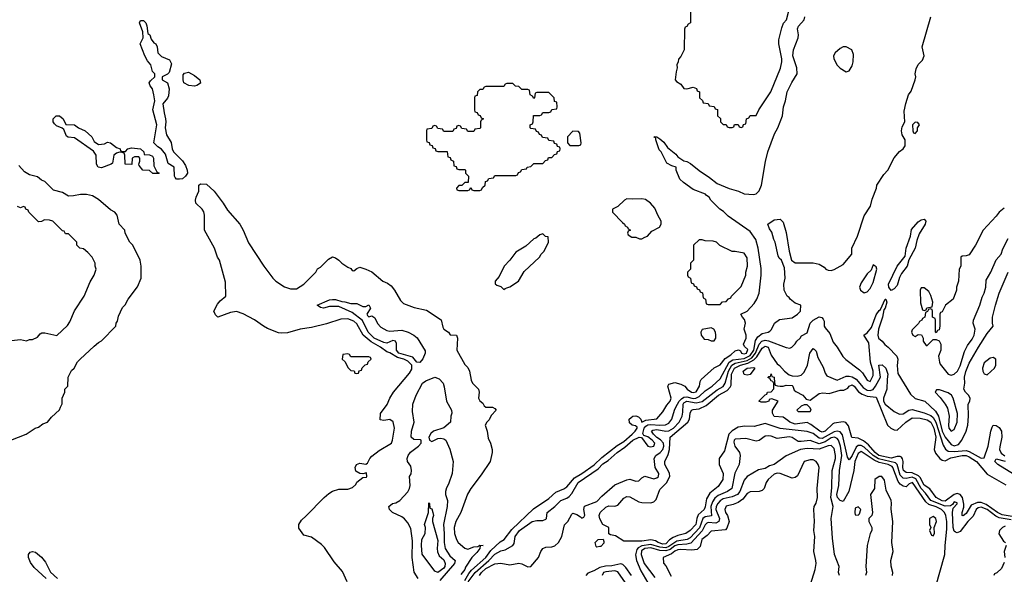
# Model space of a CAD drawing. Header units: inches. Extents: x 2348341 to 2479810, y 460419 to 613669.
# Tile 691 of 721: x 2451606 to 2458163, y 581558 to 585251. Entities that reach past the tile are written whole.
import ezdxf

# ---------------------------------------------------------------- set-up
doc = ezdxf.new("R2010")
doc.units = ezdxf.units.IN
doc.header["$MEASUREMENT"] = 0
doc.layers.add('C4558', color=7, linetype='Continuous')

msp = doc.modelspace()

# ---------------------------------------------------------------- linework, layer by layer
at = {"layer": 'C4558', "color": 2}
for points, elevation in [([(2456074, 585310), (2456074, 585230), (2456058, 585222), (2456050, 585206), (2456038, 585202), (2456032.7, 585187.3), (2456032, 585050), (2456010, 585006), (2455992.7, 584987.3), (2455992, 584970), (2455982, 584950), (2455984.7, 584930), (2455976.9, 584903.1), (2455972, 584850), (2455979.6, 584839.6), (2456010, 584822), (2456030, 584792), (2456050, 584791.3), (2456090, 584802), (2456112.7, 584792.7), (2456118, 584778), (2456134, 584770), (2456134, 584730), (2456152.7, 584712.7), (2456158, 584698), (2456190, 584694), (2456198, 584678), (2456230, 584674), (2456238, 584658), (2456252.7, 584652.7), (2456254, 584610), (2456272.7, 584592.7), (2456274, 584570), (2456290, 584554), (2456310, 584554), (2456318, 584538), (2456330, 584534), (2456350, 584534), (2456362, 584538), (2456367.3, 584552.7), (2456390, 584554), (2456398, 584538), (2456410, 584534), (2456422, 584538), (2456427.3, 584552.7), (2456442, 584558), (2456446, 584590), (2456462, 584598), (2456470, 584614), (2456510, 584614), (2456528, 584650), (2456609, 584770), (2456672.1, 584927.9), (2456682.7, 584970), (2456682.7, 584990), (2456662.7, 585090), (2456662, 585118), (2456682.7, 585197.3), (2456693.2, 585226.8), (2456712.7, 585250), (2456728.9, 585311.1)], 38), ([(2454570, 581517.3), (2454596.5, 581563.5), (2454615.4, 581584.6), (2454710, 581669.1), (2454743.9, 581716.1), (2454806.6, 581773.4), (2454831.5, 581790), (2454884.4, 581855.6), (2455027.2, 581992.7), (2455130, 582063.1), (2455175.3, 582104.7), (2455230, 582127.4), (2455250, 582141.3), (2455300.2, 582199.8), (2455350, 582228.2), (2455432.7, 582287.3), (2455483.8, 582336.2), (2455585.2, 582414.8), (2455630, 582443.2), (2455685.1, 582490), (2455704.2, 582510), (2455717, 582530), (2455717, 582537), (2455706, 582546), (2455684, 582550), (2455667.5, 582567.5), (2455665.2, 582590), (2455678, 582602), (2455689.6, 582610.4), (2455710, 582613), (2455726.6, 582606.6), (2455743, 582590), (2455750, 582571.3), (2455776.2, 582583.8), (2455850, 582593), (2455890, 582640.7), (2455914.9, 582685.1), (2455937, 582710), (2455943.7, 582730), (2455922.7, 582810), (2455930, 582824.7), (2455970, 582834), (2456010, 582823), (2456034.8, 582810), (2456051, 582790), (2456081, 582770), (2456090, 582767.7), (2456110, 582773), (2456134.3, 582810), (2456138.6, 582841.4), (2456145.4, 582854.6), (2456230, 582932.4), (2456270, 582952.7), (2456304.9, 582995.1), (2456341.8, 583018.2), (2456370, 583046.4), (2456392.7, 583052.7), (2456405.5, 583045.5), (2456414, 583030), (2456430, 583025.2), (2456446, 583030), (2456454.5, 583054.5), (2456433.8, 583073.8), (2456425.6, 583090), (2456444.2, 583130), (2456444.2, 583150), (2456431.6, 583190), (2456439.5, 583230), (2456433.8, 583253.8), (2456419, 583270), (2456409, 583290), (2456450, 583310.7), (2456498, 583362), (2456515.1, 583390), (2456529.6, 583430), (2456544.5, 583550), (2456544.8, 583595.2), (2456524.2, 583730), (2456507.9, 583787.9), (2456470, 583841.2), (2456323.2, 583943.2), (2456292.9, 583972.9), (2456268, 583990), (2456208, 584050), (2456198, 584070), (2456180.2, 584080.2), (2456174, 584090), (2456090, 584121.2), (2456026.3, 584166.3), (2456002, 584190), (2455978, 584250), (2455978, 584270), (2455950, 584278), (2455916.4, 584296.4), (2455878, 584370), (2455865.2, 584385.2), (2455842, 584450), (2455842, 584462), (2455828.7, 584471.3), (2455848, 584472), (2455870, 584458), (2455895.9, 584435.9), (2455920.7, 584400.7), (2455975.9, 584355.9), (2455990, 584338), (2456030, 584311), (2456050, 584307.3), (2456073.4, 584293.4), (2456130, 584246), (2456200.7, 584200.7), (2456250, 584161), (2456330, 584126), (2456394, 584110), (2456430, 584091.3), (2456493.6, 584086.4), (2456510, 584091.3), (2456530, 584112), (2456545.2, 584150), (2456572.5, 584307.5), (2456589.3, 584370), (2456632.7, 584490), (2456654.5, 584530), (2456685.1, 584610), (2456691.8, 584670), (2456705.6, 584710), (2456717.4, 584770), (2456747.8, 584832.2), (2456783.5, 584890), (2456782.6, 584930), (2456755.4, 585010), (2456758.7, 585050), (2456789.4, 585130), (2456792.3, 585150), (2456787, 585190), (2456791.7, 585208.3), (2456829.4, 585250), (2456834, 585270)], 34), ([(2454592.2, 581507.8), (2454639.1, 581570), (2454730.4, 581649.6), (2454770, 581693), (2454810, 581713.4), (2454838.9, 581721.1), (2454889.4, 581750.6), (2454898, 581762), (2454905.4, 581810), (2454933.3, 581850), (2455018, 581910), (2455050, 581916), (2455090, 581916), (2455110, 581924.7), (2455115.3, 581930), (2455118, 581970), (2455169.6, 582010.4), (2455209, 582050), (2455250, 582064.9), (2455264.7, 582075.3), (2455284, 582096), (2455325.1, 582170), (2455459.4, 582260.6), (2455490, 582294.3), (2455524.8, 582315.2), (2455584.7, 582370), (2455636, 582404), (2455690, 582450.2), (2455730.5, 582470.5), (2455747.7, 582467.7), (2455790, 582410.7), (2455806.7, 582406.7), (2455829.4, 582410.6), (2455835.1, 582430), (2455818, 582450), (2455790, 582473.7), (2455762, 582482), (2455754.8, 582494.8), (2455763.7, 582530), (2455776.7, 582543.3), (2455790, 582552.8), (2455810, 582555.9), (2455868.9, 582551.1), (2455907, 582553), (2455930, 582564.4), (2455949.6, 582590), (2455966.3, 582650), (2455976.4, 582670), (2455997.3, 582710), (2456012.6, 582727.4), (2456030, 582738.2), (2456050, 582740.5), (2456090, 582729.4), (2456109.1, 582730.9), (2456130, 582742.4), (2456170, 582780.3), (2456218.7, 582810), (2456270, 582859.3), (2456330, 582971.2), (2456355, 582985), (2456430, 582995.4), (2456470, 583014), (2456494.5, 583050), (2456506.3, 583113.7), (2456521.2, 583138.8), (2456550, 583160.4), (2456590, 583170.7), (2456602, 583178), (2456611.8, 583188.2), (2456632.7, 583230), (2456665.2, 583254.8), (2456750, 583266.4), (2456785.2, 583290), (2456805.2, 583310), (2456808, 583350), (2456770, 583363.7), (2456737.2, 583390), (2456730, 583402), (2456718, 583410), (2456698, 583450), (2456695.3, 583490), (2456704, 583530), (2456699.3, 583599.3), (2456679, 583650), (2456664.1, 583664.1), (2456658, 583678), (2456637, 583770), (2456627.7, 583787.7), (2456615.1, 583835.1), (2456599.1, 583859.1), (2456588.7, 583890), (2456630, 583918.8), (2456670, 583922), (2456690, 583902), (2456710, 583834), (2456730.6, 583710.6), (2456746, 583650), (2456770, 583631), (2456890.9, 583630.9), (2456930, 583622), (2456963.6, 583603.6), (2456974, 583590), (2456990, 583582), (2457010, 583581), (2457030, 583586.8), (2457090, 583620.7), (2457148, 583690), (2457148.7, 583730), (2457186, 583810), (2457230, 583946), (2457272.3, 584010), (2457284.1, 584055.9), (2457313.2, 584130), (2457315.3, 584150), (2457360.2, 584219.8), (2457388, 584250), (2457429.2, 584330.8), (2457465.6, 584374.4), (2457489.1, 584390.9), (2457502, 584410), (2457504, 584450), (2457483.2, 584483.2), (2457479.3, 584510), (2457483.3, 584536.7), (2457501.2, 584570), (2457497.5, 584642.5), (2457507.2, 584692.8), (2457526, 584750), (2457544.1, 584775.9), (2457569, 584850), (2457573.2, 584870), (2457569.2, 584890), (2457575.3, 584924.7), (2457590, 584952), (2457618.9, 584981.1), (2457629.6, 585010), (2457616, 585070), (2457673.2, 585270)], 30), ([(2451546, 582450), (2451649.1, 582490.9), (2451709.1, 582530.9), (2451730, 582538), (2451760.2, 582559.8), (2451790, 582572), (2451816.4, 582603.6), (2451870, 582654), (2451878, 582670), (2451887.3, 582692.7), (2451888.4, 582731.6), (2451906, 582770), (2451906, 582790), (2451926, 582810), (2451928, 582870), (2451950, 582914), (2451968.7, 582931.3), (2451990, 582972), (2452008, 582990), (2452102, 583078), (2452130, 583102), (2452150, 583112), (2452246, 583210), (2452248, 583230), (2452256.4, 583243.6), (2452263.1, 583276.9), (2452290, 583334), (2452308.7, 583351.3), (2452329, 583390), (2452390, 583472), (2452415.3, 583530), (2452415.3, 583610), (2452408, 583650), (2452358, 583750), (2452338, 583770), (2452308, 583830), (2452306, 583850), (2452268.4, 583888.4), (2452255.3, 583950), (2452239, 583970), (2452210, 583985.2), (2452130, 584053.2), (2452090, 584079), (2452050, 584088), (2452010, 584088), (2451962.8, 584077.2), (2451930, 584076), (2451890, 584099.3), (2451830, 584115.3), (2451772.5, 584172.5), (2451750, 584182), (2451724, 584204), (2451670, 584217.2), (2451638.6, 584238.6), (2451599, 584279)], 38), ([(2453786.6, 581506.6), (2453756.2, 581576.2), (2453701, 581641), (2453636.3, 581736.3), (2453616.3, 581756.3), (2453550, 581805.2), (2453498, 581818), (2453464, 581864), (2453465.2, 581890), (2453481.6, 581918.4), (2453513.8, 581946.2), (2453633.2, 582070), (2453664.2, 582095.8), (2453689.6, 582110.4), (2453730, 582124.9), (2453790, 582124.7), (2453823.1, 582136.9), (2453844, 582156), (2453850, 582171.3), (2453890, 582202), (2453914.6, 582205.4), (2453918, 582210), (2453914.6, 582234.6), (2453890, 582226), (2453872, 582228), (2453844.7, 582244.7), (2453839.6, 582270), (2453849.5, 582290), (2453870, 582297), (2453910, 582290.6), (2453921.5, 582298.5), (2453936.9, 582330), (2453950, 582344.4), (2453998.7, 582381.3), (2454081.2, 582430), (2454089.2, 582450), (2454101.2, 582530), (2454092.7, 582572.7), (2454070, 582588), (2454030, 582582), (2454007.3, 582587.3), (2454008.4, 582628.4), (2454052.1, 582687.9), (2454070, 582730.8), (2454095.1, 582770), (2454202.2, 582897.8), (2454216.3, 582923.7), (2454216.5, 582950), (2454190, 582977.4), (2454165.1, 582990), (2454122.2, 583002.2), (2454070, 583033.5), (2454050, 583040.3), (2454008.4, 583070), (2453945.6, 583105.6), (2453894.2, 583150), (2453850, 583226.3), (2453830, 583242.6), (2453790, 583258.7), (2453743.8, 583256.2), (2453650, 583226), (2453550, 583201.2), (2453474, 583190), (2453390, 583165.2), (2453350, 583164), (2453330, 583165.2), (2453255.5, 583195.5), (2453229.4, 583209.4), (2453170, 583253.2), (2453092.9, 583292.9), (2453050, 583308.7), (2453010, 583302), (2452926, 583270), (2452910, 583286), (2452898, 583310), (2452923.1, 583356.9), (2452941.2, 583378.8), (2452978, 583410), (2452976.4, 583503.6), (2452935.3, 583650), (2452922, 583670), (2452902, 583730), (2452835.3, 583850), (2452837, 583950), (2452831.3, 583971.3), (2452820.9, 583990), (2452778.4, 584030), (2452776.9, 584050), (2452781.6, 584070), (2452799, 584110), (2452798, 584150), (2452810, 584158), (2452850, 584156), (2452901, 584110), (2452961, 584030), (2452990, 583982), (2453071, 583890), (2453094.8, 583850), (2453130, 583764.7), (2453230.5, 583610.5), (2453290.6, 583530.6), (2453310.7, 583510.7), (2453370, 583471.3), (2453410, 583458), (2453450, 583458), (2453498, 583490), (2453578, 583570), (2453590, 583592), (2453610, 583602), (2453663.1, 583656.9), (2453690, 583671.3), (2453710, 583664.7), (2453732, 583650), (2453752, 583630), (2453790, 583602), (2453810, 583594), (2453821, 583581), (2453830, 583578), (2453850, 583594), (2453870, 583602), (2453910.7, 583590.7), (2453950, 583571), (2454024.7, 583510), (2454055.9, 583495.9), (2454078.8, 583478.8), (2454102.8, 583450), (2454141.4, 583381.4), (2454161.4, 583361.4), (2454233.7, 583333.7), (2454315.9, 583315.9), (2454412.4, 583252.4), (2454423, 583203), (2454430, 583191.3), (2454462, 583170), (2454472, 583152), (2454514, 583150), (2454522, 583130), (2454518, 583050), (2454570, 582954), (2454590, 582934), (2454602, 582910), (2454611.6, 582851.6), (2454622, 582830), (2454661, 582790), (2454664.7, 582770), (2454661, 582730), (2454670, 582712), (2454690, 582698), (2454699.6, 582679.6), (2454710, 582671.3), (2454754, 582670), (2454770, 582662), (2454778, 582650), (2454745.8, 582614.2), (2454732.8, 582587.2), (2454716, 582570), (2454704.7, 582550), (2454718, 582510), (2454725.4, 582465.4), (2454742, 582430), (2454751.3, 582390), (2454751.3, 582370), (2454738, 582310), (2454679.8, 582220.2), (2454610, 582128.7), (2454587.9, 582092.1), (2454542.8, 581970), (2454510, 581909), (2454499.5, 581870), (2454500.5, 581830), (2454514, 581790), (2454526.8, 581770), (2454570, 581731), (2454590, 581726), (2454630, 581741), (2454656.4, 581743.6), (2454670, 581751.3), (2454692, 581750), (2454672.7, 581747.3), (2454671.3, 581730), (2454650, 581702), (2454616, 581670), (2454574.4, 581605.6), (2454570.4, 581589.6), (2454543.4, 581556.6)], 34), ([(2451550, 583114), (2451610, 583122), (2451650, 583112), (2451670, 583122), (2451690, 583122), (2451723.1, 583136.9), (2451740.9, 583159.1), (2451753.2, 583166.8), (2451773.2, 583166.8), (2451852.9, 583147.1), (2451924.7, 583215.3), (2451940.2, 583239.8), (2451970, 583312), (2452035.3, 583410), (2452074.6, 583505.4), (2452102, 583550), (2452115.3, 583590), (2452108.7, 583610), (2452108.7, 583630), (2452088, 583670), (2452060.4, 583700.4), (2452030, 583726), (2452006, 583730), (2451986, 583750), (2451986, 583770), (2451970, 583786), (2451930, 583826), (2451910, 583826), (2451902, 583842), (2451890, 583846), (2451826, 583910), (2451803.6, 583916.4), (2451770, 583918), (2451750, 583908), (2451730, 583906), (2451666, 583970), (2451662, 583982), (2451646, 583990), (2451642, 584002), (2451630, 584006), (2451610, 583998), (2451590, 584008)], 42), ([(2458163.5, 583996.5), (2458130, 583968.7), (2458110, 583942), (2458022, 583850), (2457972, 583750), (2457930, 583686), (2457910, 583678), (2457883.6, 583676.4), (2457874, 583670), (2457874, 583610), (2457862, 583590), (2457858, 583510), (2457844.7, 583470), (2457844.7, 583450), (2457822, 583390), (2457772, 583350), (2457750, 583306), (2457738, 583302), (2457734, 583290), (2457734, 583210), (2457730, 583186), (2457718, 583182), (2457710, 583166), (2457706, 583170), (2457706, 583250), (2457702, 583262), (2457686, 583270), (2457686, 583310), (2457682, 583322), (2457670, 583326), (2457658, 583322), (2457652.7, 583307.3), (2457638, 583302), (2457634, 583270), (2457618, 583262), (2457614, 583250), (2457598, 583242), (2457592.7, 583227.3), (2457550, 583186), (2457544.7, 583170), (2457554, 583150), (2457570, 583142), (2457590, 583154), (2457612.7, 583152.7), (2457622, 583130), (2457622, 583110), (2457642, 583082), (2457650, 583082), (2457690, 583122), (2457710, 583122), (2457730, 583112), (2457741, 583090), (2457741, 583050), (2457726, 583010), (2457731.3, 582970), (2457736.9, 582956.9), (2457790, 582891), (2457810, 582884.9), (2457830, 582890.7), (2457851.6, 582910), (2457870, 582946), (2457898, 583042), (2457918, 583082), (2457950, 583124), (2457963.7, 583150), (2457969.4, 583190), (2457956, 583230), (2457957.2, 583250), (2458001.2, 583350), (2458016.5, 583403.5), (2458029, 583430), (2458039.3, 583470), (2458042.7, 583517.3), (2458074, 583570), (2458109.1, 583650.9), (2458142, 583690), (2458154.6, 583725.4), (2458190, 583794)], 30), ([(2454669, 581549), (2454681.6, 581570), (2454710, 581597.3), (2454770, 581626.8), (2454809.1, 581630.9), (2454870, 581620.4), (2454930, 581632), (2454950, 581628.2), (2454990, 581607.3), (2455010, 581610.7), (2455062, 581670), (2455076.9, 581710), (2455089.7, 581730.3), (2455110, 581738.4), (2455150, 581740.4), (2455170, 581746.4), (2455194.5, 581770), (2455216, 581810), (2455233.8, 581886.2), (2455257.2, 581910), (2455282, 581958), (2455290, 581964), (2455315.8, 581955.8), (2455341.4, 581941.4), (2455350, 581931.3), (2455362, 581938), (2455369, 581951), (2455363.7, 581990), (2455368, 582012), (2455450, 582043), (2455482, 582078), (2455570, 582153.4), (2455650, 582188), (2455670, 582190.7), (2455710, 582178.8), (2455730, 582181), (2455750, 582201), (2455770, 582211), (2455830, 582193.4), (2455850, 582200.5), (2455860.9, 582210), (2455862.7, 582230), (2455837, 582270), (2455831.6, 582330), (2455842.9, 582350), (2455870.7, 582369.3), (2455888.2, 582390), (2455894.8, 582410), (2455894, 582430), (2455874.3, 582454.3), (2455850, 582467.8), (2455826.2, 582490), (2455814, 582510), (2455822, 582518), (2455850, 582521.6), (2455910, 582511.1), (2455930, 582514), (2455959.1, 582530), (2455997.2, 582570), (2456016.9, 582610), (2456022.7, 582637.3), (2456024.8, 582690), (2456030, 582700.4), (2456050, 582710.2), (2456110, 582699.3), (2456150, 582709.2), (2456250, 582786.4), (2456290.5, 582809.5), (2456305.3, 582830), (2456325.5, 582910), (2456348.6, 582951.4), (2456370, 582963), (2456450, 582982.4), (2456480.8, 582999.2), (2456506.7, 583030), (2456530.5, 583089.5), (2456548.7, 583111.3), (2456570, 583116.5), (2456593.4, 583113.4), (2456710, 583067.3), (2456735.3, 583064.7), (2456749, 583071), (2456770, 583092), (2456782, 583110), (2456804, 583130), (2456813.2, 583146.8), (2456850, 583166.8), (2456869.3, 583230), (2456890, 583250.4), (2456930, 583272), (2456947.1, 583267.1), (2456957.3, 583257.3), (2456962.8, 583242.8), (2456964, 583210), (2456970, 583198), (2457000.9, 583160.9), (2457022.6, 583102.6), (2457050.6, 583070), (2457088.4, 583008.4), (2457108.2, 582988.2), (2457198.9, 582918.9), (2457218.7, 582898.7), (2457250, 582851.3), (2457270, 582842.8), (2457290, 582882), (2457290.9, 582910), (2457272.4, 582970), (2457260.2, 583100.2), (2457228.7, 583150), (2457250, 583166.8), (2457278.4, 583201.6), (2457310, 583286), (2457330, 583314.8), (2457339.5, 583320.5), (2457369.2, 583390), (2457374, 583390), (2457382, 583370), (2457370.8, 583330), (2457360.7, 583319.3), (2457352.7, 583270), (2457326, 583190), (2457320.7, 583150), (2457326, 583130), (2457350, 583111), (2457367.9, 583087.9), (2457390.4, 583070.4), (2457446.8, 583010), (2457454.8, 582990), (2457450.7, 582949.3), (2457454.4, 582894.4), (2457537.6, 582757.6), (2457570, 582728), (2457633.4, 582710), (2457705.2, 582645.2), (2457726, 582610), (2457748.9, 582510), (2457770, 582471.8), (2457810, 582421.3), (2457830, 582413.7), (2457857.4, 582422.6), (2457880.5, 582450), (2457909.6, 582510), (2457919.7, 582550), (2457925.1, 582610), (2457922, 582690), (2457934, 582710), (2457935.3, 582730), (2457924, 582750), (2457904, 582770), (2457894, 582790), (2457900.9, 582830), (2457898, 582870), (2457908, 582908), (2457930, 582964), (2457992.3, 583070), (2458050, 583161), (2458088.7, 583210), (2458084, 583230), (2458085.2, 583270), (2458105.6, 583350), (2458130, 583431), (2458189.7, 583570.3)], 26), ([(2458210, 581921.1), (2458130, 581933.4), (2458105.9, 581945.9), (2458048.2, 581990), (2458010, 582005.3), (2457990, 582000.4), (2457977, 581990), (2457956.1, 581943.9), (2457919.5, 581910), (2457870, 581842.4), (2457850, 581833.6), (2457838.7, 581838.7), (2457830, 581846), (2457823.5, 581870), (2457818.3, 581970), (2457822.4, 581997.6), (2457850, 582026), (2457850, 582034), (2457830, 582039.3), (2457818.4, 582021.6), (2457806, 582014), (2457770, 582012.2), (2457674.3, 582050), (2457638.6, 582098.6), (2457609.1, 582130), (2457573.9, 582193.9), (2457550, 582204.3), (2457510, 582195.9), (2457490, 582197.2), (2457470, 582218.9), (2457449.9, 582289.9), (2457439.2, 582299.2), (2457325.8, 582325.8), (2457289.9, 582349.9), (2457230, 582405), (2457210, 582415.2), (2457190, 582415.3), (2457175.8, 582404.2), (2457150, 582349.6), (2457130, 582319.3), (2457118.3, 582338.3), (2457086.3, 582486.3), (2457070, 582506.6), (2457050.9, 582510.9), (2457030, 582507.1), (2456950, 582461.8), (2456930, 582465), (2456890, 582495), (2456850.3, 582509.7), (2456670, 582528.4), (2456570, 582562), (2456497.4, 582542.6), (2456436, 582544), (2456390, 582537.3), (2456350, 582512.4), (2456328.8, 582491.2), (2456299, 582381), (2456264.9, 582330), (2456264.9, 582290), (2456290.4, 582230), (2456288.4, 582190), (2456256.7, 582143.3), (2456201.2, 582098.8), (2456179.9, 582060.1), (2456171.9, 582008.1), (2456164.4, 581990), (2456125.3, 581954.7), (2456115.5, 581930), (2456108.7, 581890), (2456070, 581849.7), (2456042.8, 581830), (2455990, 581816.3), (2455957.3, 581802.7), (2455933.4, 581786.6), (2455910, 581761.5), (2455890, 581759.2), (2455857, 581770), (2455841, 581781), (2455810, 581787.7), (2455750, 581779.1), (2455630, 581778), (2455574.5, 581814.5), (2455541.2, 581821.2), (2455530, 581828), (2455528.4, 581868.4), (2455489.2, 581890), (2455470, 581928), (2455464.5, 581950), (2455472.7, 581970), (2455510, 582004), (2455530, 582013), (2455570, 582010.5), (2455590, 582019.1), (2455630, 582063.8), (2455650, 582075.8), (2455670, 582074), (2455730, 582041.3), (2455750, 582034.9), (2455810, 582034), (2455830, 582040.5), (2455844, 582056), (2455870, 582122.8), (2455914.2, 582165.9), (2455934.7, 582210), (2455932.4, 582232.4), (2455903, 582290), (2455902.4, 582310), (2455923.6, 582356.4), (2455932.6, 582390), (2455938.4, 582470), (2456055.1, 582570), (2456066.6, 582590), (2456071.6, 582630), (2456080.9, 582650), (2456090, 582655.3), (2456130, 582660.2), (2456178.1, 582681.9), (2456259.7, 582750), (2456318, 582782), (2456336.9, 582803.1), (2456343.1, 582816.9), (2456346.9, 582890), (2456366.8, 582930), (2456406, 582950), (2456455.6, 582964.4), (2456494.9, 582985.1), (2456514.3, 583005.7), (2456550, 583063.1), (2456570, 583076.1), (2456590.4, 583070), (2456610, 583017.3), (2456630, 582987.7), (2456650, 582959.1), (2456667.2, 582947.2), (2456700.4, 582910), (2456730, 582886.5), (2456750, 582879.1), (2456783.5, 582876.5), (2456810, 582884.4), (2456830, 582904.9), (2456851.5, 582950), (2456868, 583030), (2456890, 583061), (2456898, 583058), (2456910, 583044.7), (2456922.3, 583002.3), (2456957.8, 582937.7), (2456970, 582898), (2456980.5, 582880.5), (2457050, 582850.6), (2457110, 582877.4), (2457130, 582878.3), (2457150, 582872.9), (2457177.5, 582857.5), (2457222.4, 582802.4), (2457250, 582782.9), (2457270, 582781.1), (2457290, 582789.2), (2457306.2, 582810), (2457337.7, 582870), (2457328.6, 582951.4), (2457350, 582952), (2457374.6, 582930), (2457388.7, 582890), (2457382.3, 582857.7), (2457381.2, 582790), (2457358.2, 582730), (2457359.7, 582710), (2457370, 582690.4), (2457430, 582641.6), (2457464.4, 582624.4), (2457490, 582627), (2457528.6, 582651.4), (2457550, 582656), (2457630, 582634), (2457675, 582615), (2457690, 582602.3), (2457706.7, 582570), (2457757.1, 582417.1), (2457771.9, 582391.9), (2457790, 582378.5), (2457830, 582375), (2457910, 582382.6), (2457930, 582376.5), (2458010, 582330.3), (2458030, 582333.4), (2458056.9, 582410), (2458074.7, 582510), (2458081.6, 582538.4), (2458090, 582550.8), (2458110, 582548.4), (2458130, 582535.3), (2458144.4, 582510), (2458145.8, 582470), (2458132.5, 582407.5), (2458132.4, 582390), (2458143.5, 582363.5), (2458166.7, 582346.7)], 22), ([(2454259.5, 581530), (2454232.7, 581572.7), (2454219.5, 581670), (2454221.2, 581781.2), (2454210, 581862), (2454190, 581901.2), (2454167.7, 581927.7), (2454150, 581940.9), (2454089, 581970), (2454069, 581990), (2454064, 582010), (2454088.7, 582030), (2454110, 582033), (2454137.2, 582050), (2454190, 582106), (2454200.9, 582130), (2454206, 582150), (2454202, 582210), (2454212.5, 582227.5), (2454216, 582250), (2454210, 582278), (2454188.7, 582310), (2454185.2, 582330), (2454192.3, 582350), (2454208.2, 582371.8), (2454262, 582410), (2454279.6, 582430), (2454279.3, 582450), (2454274.2, 582454.1), (2454230, 582456), (2454213.2, 582470), (2454215.1, 582510), (2454232.3, 582570), (2454221.5, 582641.5), (2454223.7, 582690), (2454246, 582750), (2454288.7, 582831.3), (2454310, 582847), (2454370, 582870.4), (2454399.6, 582859.6), (2454425.5, 582830), (2454433.7, 582806.3), (2454448, 582710), (2454481, 582650), (2454484.7, 582630), (2454478, 582610), (2454475.5, 582570), (2454430, 582533), (2454362, 582510), (2454344.6, 582495.4), (2454330.4, 582470), (2454334.8, 582450), (2454350, 582442.4), (2454390, 582461.3), (2454410, 582464.9), (2454430, 582460.5), (2454444, 582450), (2454470.5, 582390.5), (2454493.4, 582310), (2454484.9, 582230), (2454462.3, 582157.7), (2454447.3, 582132.7), (2454441.5, 582110), (2454442.3, 582090), (2454454.6, 582050), (2454451.8, 582010), (2454427.2, 581890), (2454432.8, 581830), (2454431.6, 581770), (2454439.5, 581730), (2454470, 581680.4), (2454506, 581650), (2454500.9, 581630), (2454403.1, 581516.9)], 30), ([(2458230, 581939.8), (2458150, 581953.2), (2458117.2, 581970), (2458042.4, 582022.4), (2458010, 582036.2), (2457983.9, 582036.1), (2457942.5, 582017.5), (2457910, 581962.9), (2457890, 581947.6), (2457882, 581950), (2457882, 581970), (2457894.9, 582005.1), (2457894.3, 582025.7), (2457885.6, 582070), (2457870, 582088.5), (2457850, 582094.8), (2457830, 582089.8), (2457770, 582045.3), (2457750, 582047.4), (2457709.3, 582069.3), (2457667.7, 582127.7), (2457630, 582151.3), (2457602.5, 582202.5), (2457592.7, 582212.7), (2457550, 582234.5), (2457510, 582236.3), (2457491.8, 582250), (2457488, 582270), (2457489.8, 582310), (2457486.2, 582326.2), (2457477.8, 582337.8), (2457470, 582343), (2457450, 582341.7), (2457408.9, 582331.1), (2457328.6, 582350), (2457304.2, 582370), (2457259.9, 582419.9), (2457225.7, 582445.7), (2457190, 582465.1), (2457147.7, 582467.7), (2457126.5, 582546.5), (2457107.8, 582567.8), (2457090, 582573.6), (2457030, 582563.6), (2457020.6, 582559.4), (2456970.4, 582510), (2456950, 582505.1), (2456934, 582510), (2456874.5, 582554.5), (2456850, 582567.6), (2456770, 582558.7), (2456734, 582570), (2456722.7, 582582.7), (2456690, 582604), (2456630, 582609.5), (2456619.3, 582630), (2456619.3, 582650), (2456658, 582710), (2456614, 582726), (2456598, 582722), (2456594, 582710), (2456575.3, 582704.7), (2456544, 582704), (2456528, 582710), (2456570, 582754), (2456582, 582758), (2456586, 582770), (2456610, 582774), (2456627.3, 582792.7), (2456627.3, 582827.3), (2456622, 582842), (2456610, 582846), (2456602, 582862), (2456588.7, 582868.7), (2456594, 582874), (2456606, 582874), (2456610, 582892), (2456614, 582874), (2456631, 582870), (2456632.7, 582832.7), (2456638, 582818), (2456652, 582812), (2456670, 582811.3), (2456690, 582811.3), (2456710, 582818), (2456750, 582814.8), (2456756, 582810), (2456764.7, 582784.7), (2456775.3, 582775.3), (2456822, 582750), (2456844.7, 582724.7), (2456870, 582718), (2456930, 582761), (2456953.6, 582766.4), (2456997.2, 582762.8), (2457070, 582783), (2457095.1, 582784.9), (2457122, 582798), (2457130, 582810.7), (2457150, 582819.3), (2457164, 582810), (2457192.5, 582772.5), (2457216.9, 582756.9), (2457250, 582743.1), (2457310, 582737.3), (2457384.9, 582550), (2457406.8, 582530), (2457430, 582519.1), (2457450, 582517.3), (2457507.3, 582570), (2457550, 582600.3), (2457602.8, 582597.2), (2457650, 582586), (2457673.4, 582570), (2457693.6, 582530), (2457706.3, 582470), (2457696.4, 582390), (2457704.6, 582364.6), (2457733.4, 582330), (2457750, 582317.1), (2457770, 582314.4), (2457806.2, 582333.8), (2457882, 582350), (2457910, 582348.1), (2457930, 582340.2), (2457978.5, 582310), (2458050, 582224.9), (2458172.6, 582152.6)], 18), ([(2457704, 581470), (2457768.3, 581690), (2457769.7, 581750), (2457781.3, 581858.7), (2457780.9, 581910), (2457775, 581950), (2457766, 581970), (2457745.4, 581990), (2457710, 582007.9), (2457661.7, 582021.8), (2457640.3, 582040.3), (2457551.2, 582170), (2457530, 582159.6), (2457510, 582140.9), (2457490, 582143.7), (2457470, 582158.7), (2457456.5, 582176.5), (2457420.9, 582270), (2457415.4, 582275.4), (2457390, 582288.2), (2457330, 582302.4), (2457297.3, 582317.3), (2457210, 582376.4), (2457190, 582362), (2457167.6, 582310), (2457160.6, 582250), (2457127.4, 582110), (2457090, 582042), (2457070, 582049.2), (2457053.3, 582070), (2457047, 582090), (2457061.2, 582150), (2457064.8, 582250), (2457081.8, 582350), (2457071.4, 582410), (2457058.7, 582450), (2457050, 582463), (2457033.2, 582470), (2457010, 582466), (2456970, 582439.8), (2456930, 582426.5), (2456870, 582449.6), (2456810, 582441.3), (2456790, 582442.9), (2456750, 582469.3), (2456730, 582473.6), (2456650, 582462.9), (2456610, 582478), (2456590, 582480.9), (2456570, 582477.2), (2456530, 582449.4), (2456510, 582443.7), (2456442.5, 582462.5), (2456370, 582458.4), (2456363.1, 582450), (2456362.6, 582437.4), (2456368.7, 582410), (2456399.1, 582370), (2456404.9, 582350), (2456398.4, 582290), (2456369, 582231), (2456347.7, 582130), (2456320.7, 582110), (2456258.4, 582081.6), (2456236.2, 582063.8), (2456219.6, 582040.4), (2456209.3, 582009.3), (2456212.5, 581947.5), (2456170, 581940.8), (2456154.6, 581930), (2456132.3, 581867.7), (2456070, 581801.4), (2456050.7, 581789.3), (2455981.7, 581778.3), (2455930, 581742.8), (2455910, 581734.1), (2455870, 581737.6), (2455810, 581756.4), (2455750, 581747.4), (2455725.1, 581734.9), (2455716, 581724), (2455707, 581687), (2455713.1, 581650), (2455742, 581582), (2455790, 581502)], 26), ([(2457065.2, 581550), (2457059.3, 581570), (2457062.7, 581610), (2457031.6, 581690), (2457018, 581798), (2457009.7, 581930), (2457023.1, 582010), (2457007.1, 582070), (2457013.7, 582133.7), (2457015.8, 582250), (2457038.3, 582330), (2457039.7, 582350), (2457030, 582396), (2457010, 582416.3), (2456990, 582413.5), (2456930, 582391.6), (2456850, 582396.4), (2456806.8, 582390), (2456710, 582346), (2456631, 582290), (2456598.8, 582281.2), (2456570, 582262.7), (2456527.3, 582252.7), (2456450, 582209), (2456430, 582184), (2456401.5, 582110), (2456385.3, 582090), (2456350, 582072.8), (2456290, 582060.3), (2456270, 582047.1), (2456254.9, 582030), (2456245.2, 582010), (2456242.6, 581990), (2456267.1, 581930), (2456263.1, 581910), (2456242.4, 581897.6), (2456190, 581902.7), (2456181.7, 581898.3), (2456170, 581887.3), (2456151.7, 581848.3), (2456075.5, 581764.5), (2456050, 581758), (2455990, 581755), (2455970, 581747.5), (2455936.9, 581723.1), (2455910, 581714.7), (2455870, 581716.7), (2455810, 581733.8), (2455770, 581729.8), (2455746.7, 581713.3), (2455745.4, 581690), (2455765, 581630), (2455836.2, 581536.2)], 30), ([(2456873.2, 581490), (2456903.7, 581590), (2456909.2, 581630), (2456909, 581650), (2456894, 581710), (2456902, 581810), (2456895.3, 581850), (2456899, 581910), (2456895.3, 581990), (2456898, 582010), (2456909.2, 582030.8), (2456919.3, 582070), (2456917.2, 582130), (2456929.2, 582270), (2456924, 582290), (2456910, 582308.7), (2456890, 582319.3), (2456870, 582320.9), (2456830, 582308.7), (2456785.4, 582214.6), (2456770, 582202), (2456750, 582199), (2456670, 582229.7), (2456650, 582230.9), (2456630, 582224.4), (2456590.4, 582190), (2456577.6, 582170), (2456564.9, 582130), (2456550, 582115.1), (2456530, 582109.7), (2456470, 582106), (2456450, 582095.6), (2456421.1, 582058.9), (2456390, 582035.1), (2456358.4, 582021.6), (2456310, 582012), (2456301.6, 581990), (2456306.4, 581970), (2456320.7, 581950), (2456331.3, 581910), (2456316, 581864), (2456306, 581854), (2456210, 581846), (2456183.4, 581816.6), (2456148.5, 581790), (2456136.8, 581743.2), (2456117.1, 581722.9), (2456082, 581718), (2456010, 581724), (2455990, 581721), (2455970, 581712.8), (2455945.9, 581694.1), (2455892, 581670), (2455892.7, 581632.7), (2455910, 581614), (2455945.4, 581545.4)], 34), ([(2458224.7, 582224.7), (2458119.5, 582290), (2458100.9, 582310), (2458110, 582326), (2458169.7, 582310.3)], 18), ([(2457418, 581550), (2457422, 581570), (2457408.9, 581611.1), (2457408.7, 581650), (2457422.7, 581710), (2457415.1, 581770), (2457420.9, 581910), (2457409.3, 581990.7), (2457412.1, 582032.1), (2457409, 582050), (2457377, 582117), (2457364.7, 582184.7), (2457348.4, 582208.4), (2457330, 582208.7), (2457302, 582190), (2457298, 582130), (2457271.3, 582090), (2457284.7, 581970), (2457282, 581950), (2457262, 581930), (2457262, 581910), (2457282, 581870), (2457282, 581850), (2457270.9, 581829.1), (2457250.8, 581750), (2457241, 581610), (2457244.7, 581570), (2457238, 581550)], 30), ([(2458170, 581879), (2458152, 581870), (2458132, 581850), (2458127.1, 581827.1), (2458158.8, 581778.8), (2458171, 581770)], 26), ([(2451782, 581530), (2451702.5, 581602.5), (2451677.5, 581637.5), (2451665.2, 581670), (2451665.2, 581690), (2451675.1, 581704.9), (2451690, 581710.7), (2451710, 581705.5), (2451751.7, 581671.7), (2451778.5, 581638.5), (2451810, 581571), (2451858, 581530)], 34), ([(2458176, 581750), (2458162.8, 581710), (2458166.8, 581670)], 26), ([(2455679.3, 581550), (2455642.8, 581602.8), (2455622.7, 581622.7), (2455610, 581627.8), (2455550, 581614.2), (2455507.7, 581612.3), (2455470, 581604.1), (2455430, 581580.4), (2455390, 581564.5), (2455375.5, 581550)], 26), ([(2458163.5, 581636.5), (2458143.6, 581596.4), (2458112.7, 581567.3), (2458098, 581562), (2458094, 581550)], 26), ([(2455641, 581501), (2455590, 581573.3), (2455570, 581581.7), (2455510, 581574.8), (2455494.8, 581570), (2455485.5, 581550)], 30)]:
    msp.add_lwpolyline(points, dxfattribs=dict(at, elevation=elevation))
for points, elevation in [([(2452650, 584189.2), (2452640.7, 584200.7), (2452636, 584210), (2452634, 584270), (2452593.6, 584293.6), (2452576.2, 584356.2), (2452550, 584389.2), (2452524.8, 584404.8), (2452498, 584430), (2452519, 584550), (2452492.7, 584650), (2452505.2, 584710), (2452499.3, 584750), (2452489, 584790), (2452475.3, 584810), (2452468.7, 584830), (2452476.4, 584843.6), (2452506, 584870), (2452506, 584890), (2452490, 584906), (2452479, 584950), (2452456.5, 584976.5), (2452439, 585010), (2452408.7, 585090), (2452428.9, 585131.1), (2452425.2, 585170), (2452402.7, 585230), (2452410, 585244.7), (2452430, 585246), (2452446, 585230), (2452453.4, 585210), (2452459.6, 585159.6), (2452471.3, 585150), (2452481, 585121), (2452498, 585098), (2452511.3, 585090), (2452522, 585070), (2452524.7, 585030), (2452550, 585006), (2452603.6, 584983.6), (2452616, 584956), (2452601, 584899), (2452591, 584889), (2452554, 584870), (2452554, 584850), (2452590.9, 584830.9), (2452602, 584790), (2452596.5, 584743.5), (2452590, 584729), (2452558.8, 584690), (2452566.8, 584630), (2452577.3, 584590), (2452579.1, 584570), (2452573.4, 584530), (2452584.1, 584484.1), (2452613.7, 584433.7), (2452622, 584390), (2452630.7, 584370), (2452690.3, 584310.3), (2452710, 584281), (2452722, 584250), (2452722.8, 584230), (2452710.7, 584209.3), (2452690, 584192.3), (2452670, 584189.3)], 34), ([(2457110, 585069.2), (2457090, 585069.2), (2457070, 585059.3), (2457037.3, 585030), (2457024.9, 585010), (2457028, 584990), (2457050, 584947.3), (2457070, 584927.7), (2457110, 584904), (2457130, 584911), (2457150, 584944.7), (2457157, 584970), (2457159.6, 585019.6), (2457148.7, 585050)], 34), ([(2452770, 584809.2), (2452732.9, 584812.9), (2452698, 584830), (2452694, 584850), (2452695.3, 584884.7), (2452704, 584896), (2452730, 584901), (2452770, 584878.8), (2452804.7, 584850), (2452810.7, 584829.3), (2452786.4, 584813.6)], 34), ([(2454890, 584826), (2454850, 584826), (2454838, 584822), (2454830, 584806), (2454710, 584806), (2454698, 584802), (2454690, 584786), (2454670, 584786), (2454654, 584770), (2454652.7, 584747.3), (2454638, 584742), (2454634, 584730), (2454634, 584650), (2454638, 584638), (2454652.7, 584632.7), (2454658, 584618), (2454672.7, 584612.7), (2454678, 584598), (2454694, 584590), (2454678, 584582), (2454674, 584570), (2454674, 584530), (2454670, 584526), (2454638, 584522), (2454630, 584506), (2454590, 584506), (2454582, 584522), (2454550, 584526), (2454542, 584542), (2454530, 584546), (2454518, 584542), (2454512.7, 584527.3), (2454498, 584522), (2454490, 584506), (2454430, 584506), (2454422, 584522), (2454390, 584526), (2454382, 584542), (2454370, 584546), (2454358, 584542), (2454350, 584526), (2454318, 584522), (2454314, 584510), (2454314, 584450), (2454318, 584438), (2454332.7, 584432.7), (2454338, 584418), (2454352.7, 584412.7), (2454358, 584398), (2454372.7, 584392.7), (2454378, 584378), (2454390, 584374), (2454452.7, 584372.7), (2454458, 584338), (2454472.7, 584332.7), (2454478, 584318), (2454494, 584310), (2454498, 584278), (2454512.7, 584272.7), (2454518, 584258), (2454530, 584254), (2454570, 584254), (2454574, 584250), (2454574, 584230), (2454594, 584210), (2454592.7, 584167.3), (2454570, 584166), (2454550, 584146), (2454530, 584146), (2454514, 584130), (2454518, 584118), (2454530, 584114), (2454590, 584114), (2454602, 584118), (2454610, 584134), (2454618, 584118), (2454630, 584114), (2454670, 584114), (2454682, 584118), (2454687.3, 584132.7), (2454706, 584150), (2454707.3, 584172.7), (2454722, 584178), (2454730, 584194), (2454762, 584198), (2454770, 584214), (2454910, 584214), (2454922, 584218), (2454927.3, 584232.7), (2454942, 584238), (2454950, 584254), (2454982, 584258), (2454986, 584270), (2455010, 584274), (2455030, 584294), (2455090, 584294), (2455107.3, 584312.7), (2455122, 584318), (2455127.3, 584332.7), (2455150, 584334), (2455167.3, 584352.7), (2455182, 584358), (2455187.3, 584372.7), (2455202, 584378), (2455206, 584390), (2455202, 584402), (2455187.3, 584407.3), (2455182, 584422), (2455167.3, 584427.3), (2455162, 584442), (2455130, 584446), (2455122, 584462), (2455087.3, 584467.3), (2455082, 584482), (2455067.3, 584487.3), (2455062, 584502), (2455047.3, 584507.3), (2455042, 584522), (2455010, 584526), (2455006, 584530), (2455006, 584550), (2455022, 584558), (2455026, 584570), (2455027.3, 584612.7), (2455070, 584614), (2455082, 584618), (2455090, 584634), (2455130, 584634), (2455142, 584638), (2455150, 584654), (2455182, 584658), (2455186, 584670), (2455182, 584702), (2455167.3, 584707.3), (2455166, 584730), (2455130, 584766), (2455050, 584766), (2455038, 584762), (2455034, 584730), (2455030, 584726), (2455022, 584742), (2455006, 584750), (2455002, 584782), (2454990, 584786), (2454950, 584786), (2454930, 584806), (2454907.3, 584807.3)], 38), ([(2452130, 584421), (2452170, 584424.7), (2452190, 584434.8), (2452210, 584430.8), (2452250, 584401), (2452274, 584390), (2452278, 584378), (2452290, 584374), (2452310, 584374), (2452326, 584390), (2452350, 584398), (2452411, 584391), (2452431.3, 584371.3), (2452434, 584354), (2452470, 584352), (2452490, 584342), (2452496, 584330), (2452498, 584278), (2452518, 584238), (2452534, 584230), (2452530, 584226), (2452492.7, 584227.3), (2452470, 584246), (2452426, 584250), (2452400.4, 584280.4), (2452398, 584290), (2452406, 584310), (2452406, 584330), (2452398, 584338), (2452370, 584338), (2452354, 584330), (2452352.7, 584287.3), (2452308.4, 584288.4), (2452306, 584350), (2452302, 584362), (2452287.3, 584367.3), (2452270, 584368), (2452250, 584362), (2452232, 584350), (2452223.6, 584296.4), (2452214, 584290), (2452150, 584263.7), (2452129.2, 584269.2), (2452116, 584290), (2452114, 584350), (2452096.5, 584376.5), (2451970, 584465.2), (2451928.9, 584468.9), (2451916.4, 584476.4), (2451899, 584519), (2451888.9, 584528.9), (2451850, 584544), (2451837.5, 584557.5), (2451829, 584570), (2451828.7, 584590), (2451848.7, 584610), (2451870.3, 584610.3), (2451894, 584590), (2451912, 584552), (2451970, 584550.8), (2451998, 584530), (2452041, 584510), (2452086, 584470), (2452100.5, 584440.5)], 34), ([(2455290, 584508), (2455254, 584470), (2455254, 584430), (2455270, 584414), (2455330, 584414), (2455342, 584418), (2455346, 584430), (2455336.4, 584496.4), (2455327.3, 584507.3)], 38), ([(2457570, 584568), (2457552, 584550), (2457554, 584510), (2457558, 584498), (2457570, 584494), (2457586, 584510), (2457586, 584530), (2457598, 584550), (2457587.3, 584567.3)], 30), ([(2455750, 584059), (2455690, 584055.3), (2455650, 584058), (2455634, 584050), (2455590, 584006), (2455554, 583990), (2455554, 583970), (2455619.6, 583899.6), (2455634, 583890), (2455638, 583878), (2455654, 583870), (2455658, 583858), (2455674, 583850), (2455658, 583842), (2455654, 583830), (2455658, 583818), (2455683.6, 583803.6), (2455710, 583802), (2455732.7, 583792.7), (2455750, 583792), (2455770, 583802), (2455786, 583810), (2455816.4, 583843.6), (2455866, 583870), (2455878, 583890), (2455878, 583910), (2455855.3, 583950), (2455836.4, 583996.4), (2455806, 584030), (2455772.9, 584052.9)], 38), ([(2457410, 583448.7), (2457394, 583470), (2457392.7, 583490), (2457449.5, 583610), (2457503.9, 583676.1), (2457509.6, 583730.4), (2457539, 583810), (2457545.6, 583854.4), (2457590, 583906), (2457610, 583918.8), (2457630, 583922.8), (2457640.7, 583910), (2457637.1, 583890), (2457595.8, 583824.2), (2457580.4, 583779.6), (2457570.5, 583729.5), (2457527.7, 583652.3), (2457516.3, 583610), (2457478.8, 583561.2), (2457465.5, 583534.5), (2457450, 583482), (2457430, 583459)], 26), ([(2455090, 583826), (2455070, 583818), (2455043.5, 583796.5), (2455030, 583792.7), (2454976.8, 583743.2), (2454910, 583702), (2454870.7, 583649.3), (2454831.3, 583610), (2454799.8, 583540.2), (2454772, 583510), (2454772.7, 583492.7), (2454783.6, 583483.6), (2454810, 583474), (2454830, 583454), (2454838, 583462), (2454850, 583464.7), (2454870, 583471.3), (2454928, 583510), (2454965.6, 583574.4), (2455068, 583670), (2455078, 583690), (2455098, 583710), (2455128, 583770), (2455126, 583806), (2455108, 583808)], 38), ([(2456150, 583786), (2456130, 583786), (2456094, 583750), (2456094, 583650), (2456074, 583630), (2456074, 583590), (2456054, 583570), (2456054, 583550), (2456058, 583538), (2456074, 583530), (2456078, 583498), (2456092.7, 583492.7), (2456098, 583478), (2456112.7, 583472.7), (2456118, 583458), (2456132.7, 583452.7), (2456138, 583438), (2456152.7, 583432.7), (2456158, 583398), (2456174, 583390), (2456178, 583358), (2456190, 583354), (2456270, 583354), (2456287.3, 583372.7), (2456310, 583374), (2456327.3, 583392.7), (2456342, 583398), (2456346, 583410), (2456410, 583474), (2456442, 583550), (2456442, 583570), (2456453.2, 583610), (2456450, 583666), (2456430, 583695.3), (2456370, 583708), (2456350, 583708), (2456268.4, 583748.4), (2456246, 583770), (2456223.6, 583776.4), (2456170, 583778)], 38), ([(2457290, 583618), (2457276, 583584), (2457250, 583558), (2457210, 583498), (2457198.8, 583470), (2457204.7, 583450), (2457230, 583431.3), (2457250, 583438), (2457270, 583462), (2457290, 583502), (2457314, 583590), (2457310, 583606)], 30), ([(2457630, 583466), (2457610, 583466), (2457602, 583450), (2457606, 583366), (2457618, 583318), (2457630, 583314), (2457642, 583318), (2457648.4, 583331.6), (2457682, 583338), (2457688, 583370), (2457674.6, 583414.6), (2457660.4, 583440.4)], 30), ([(2453810, 583362), (2453850, 583362), (2453890, 583342), (2453910, 583342), (2453930, 583351.3), (2453942, 583330), (2453918, 583290), (2453922, 583282), (2453930, 583272), (2453950, 583278), (2453970, 583266), (2453988.9, 583228.9), (2454010, 583203.8), (2454050, 583180.4), (2454070, 583177.1), (2454150, 583182.8), (2454192, 583170), (2454230, 583151), (2454253.2, 583133.2), (2454305.2, 583045.2), (2454306, 583030), (2454290, 582993.2), (2454270, 582967.6), (2454250, 582969.6), (2454222.9, 583002.9), (2454130, 583031.1), (2454116.1, 583050), (2454115.8, 583095.8), (2454109.6, 583109.6), (2454090, 583114.5), (2454050, 583098), (2454030, 583100.7), (2453965.7, 583130), (2453927.1, 583170), (2453888.7, 583248.7), (2453820.7, 583300.7), (2453730, 583342), (2453670, 583341.6), (2453629.6, 583329.7), (2453610, 583334), (2453586, 583350), (2453670, 583385.5), (2453690, 583387.7), (2453710, 583387.3), (2453750, 583373.4), (2453770, 583373)], 30), ([(2456210, 583199.3), (2456151.6, 583188.4), (2456142, 583170), (2456144.7, 583150), (2456164.7, 583124.7), (2456190, 583122), (2456210, 583112), (2456230, 583112), (2456242, 583130), (2456242, 583150), (2456239, 583170), (2456228.7, 583190)], 38), ([(2453790, 583026), (2453758, 583022), (2453754, 582990), (2453772.7, 582972.7), (2453790, 582934), (2453810, 582914), (2453832.7, 582912.7), (2453838, 582898), (2453850, 582894), (2453862, 582898), (2453867.3, 582912.7), (2453882, 582918), (2453887.3, 582932.7), (2453907.3, 582952.7), (2453922, 582958), (2453927.3, 582972.7), (2453946, 582990), (2453942, 583002), (2453930, 583006), (2453810, 583006), (2453802, 583022)], 38), ([(2458090, 583002), (2458070, 582998), (2458030, 582966), (2458018, 582930), (2458021, 582910), (2458030, 582892), (2458050, 582886), (2458098, 582930), (2458108, 582950), (2458108, 582990)], 26), ([(2456450, 582884), (2456430, 582889), (2456425.2, 582910), (2456450, 582930.2), (2456494.4, 582934.4), (2456502, 582930), (2456470, 582889)], 18), ([(2457732.7, 582787.3), (2457712.7, 582787.3), (2457702, 582770), (2457735.9, 582735.9), (2457770.5, 582690.5), (2457784.4, 582664.4), (2457796.3, 582610), (2457790.8, 582550.8), (2457794.8, 582530), (2457810, 582511), (2457830, 582521), (2457849.3, 582570), (2457851.4, 582628.6), (2457822.7, 582730), (2457812, 582750), (2457790, 582766)], 30), ([(2456850, 582686), (2456830, 582686), (2456810, 582678), (2456782, 582650), (2456790, 582642), (2456870, 582642), (2456878, 582650), (2456870, 582666)], 18), ([(2454390, 581569.6), (2454370, 581579), (2454287.2, 581692.8), (2454281.6, 581750), (2454283.6, 581790), (2454306, 581830), (2454309.2, 581869.2), (2454302, 581890), (2454328.7, 581970), (2454330, 582034), (2454334, 582030), (2454338, 581998), (2454350, 581994), (2454358, 581970), (2454361, 581950), (2454354.8, 581930), (2454354.8, 581910), (2454390, 581782), (2454385.5, 581730), (2454387.9, 581707.9), (2454400.3, 581680.3), (2454430, 581653.4), (2454439.3, 581630), (2454436.5, 581610), (2454430, 581599.5)], 26), ([(2457190, 582008), (2457170, 581998), (2457166.8, 581970), (2457170, 581954), (2457190, 581952), (2457199, 581961), (2457208, 581990)], 30), ([(2457690, 581942), (2457666, 581930), (2457666, 581890), (2457674, 581870), (2457666, 581850), (2457678, 581818), (2457690, 581814), (2457698, 581830), (2457695.3, 581870), (2457712.7, 581910), (2457708, 581930)], 30), ([(2455450, 581738), (2455444, 581744), (2455439, 581770), (2455458, 581790), (2455490.7, 581790.7), (2455496.3, 581776.3), (2455495.2, 581764.8), (2455476.9, 581743.1), (2455470, 581742)], 22)]:
    msp.add_lwpolyline(points, close=True, dxfattribs=dict(at, elevation=elevation))

doc.saveas('drawing.dxf')
